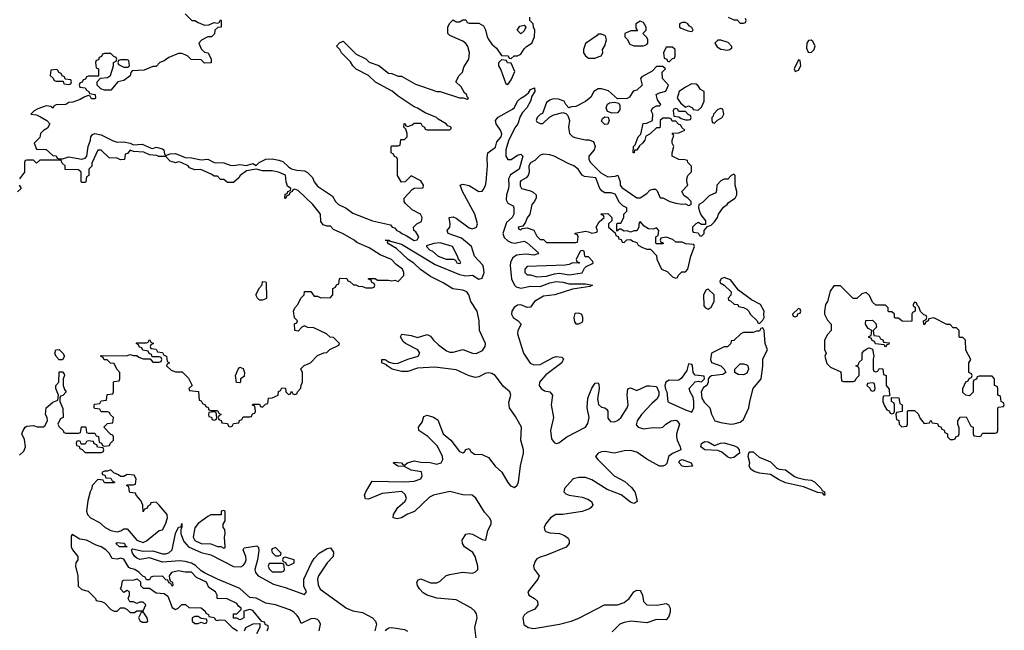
# Model space of a CAD drawing. Header units: inches. Extents: x 2710684 to 2828758, y 857022 to 965663.
# Tile 286 of 316: x 2810565 to 2816666, y 870412 to 874195. Entities that reach past the tile are written whole.
import ezdxf

# ---------------------------------------------------------------- set-up
doc = ezdxf.new("R2010")
doc.units = ezdxf.units.IN
doc.header["$MEASUREMENT"] = 0
doc.layers.add('C8817', color=7, linetype='Continuous')

msp = doc.modelspace()

# ---------------------------------------------------------------- linework, layer by layer
at = {"layer": 'C8817', "color": 4}
for points, elevation in [([(2811591.1, 874231.1), (2811631.3, 874191.3), (2811650, 874191), (2811670, 874178), (2811710, 874162), (2811736.4, 874163.6), (2811770, 874178), (2811790, 874174), (2811802, 874178), (2811810, 874194), (2811814, 874190), (2811814, 874150), (2811792.7, 874147.3), (2811774, 874130), (2811771.6, 874108.4), (2811754, 874090), (2811731.6, 874088.4), (2811718, 874082), (2811691.6, 874068.4), (2811674, 874050), (2811690, 874014), (2811710, 873994), (2811732, 873990), (2811751.6, 873951.6), (2811751.6, 873928.4), (2811710, 873926), (2811690, 873946), (2811628.4, 873948.4), (2811606, 873970), (2811590, 873978), (2811570, 873986), (2811550, 873986), (2811490, 873962), (2811459.8, 873940.2), (2811434, 873930), (2811410, 873906), (2811390, 873906), (2811336.9, 873883.1), (2811262, 873878), (2811252.7, 873867.3), (2811250, 873848), (2811210, 873818), (2811174, 873810), (2811130, 873758), (2811090, 873758), (2811068, 873768), (2811046, 873790), (2811046, 873810), (2811066, 873834), (2811110, 873838), (2811128, 873850), (2811146, 873910), (2811146, 873930), (2811162, 873938), (2811166, 873950), (2811162, 873962), (2811147.3, 873967.3), (2811130, 873986), (2811090, 873986), (2811078, 873982), (2811072.7, 873967.3), (2811058, 873962), (2811052.7, 873947.3), (2811038, 873942), (2811034, 873930), (2811038, 873898), (2811054, 873890), (2811054, 873846), (2810990, 873846), (2810978, 873842), (2810972.7, 873827.3), (2810958, 873822), (2810952.7, 873807.3), (2810938, 873802), (2810934, 873790), (2810938, 873778), (2810970, 873774), (2810978, 873758), (2810994, 873750), (2810998, 873738), (2811032.7, 873732.7), (2811034, 873710), (2811030, 873706), (2811010, 873706), (2811002, 873722), (2810990, 873726), (2810963.6, 873716.4), (2810939.6, 873700.4), (2810895.3, 873684.7), (2810870, 873682), (2810850.8, 873669.2), (2810792, 873668), (2810778, 873662), (2810770, 873648), (2810758, 873658), (2810730, 873662), (2810676.9, 873643.1), (2810654, 873630), (2810634, 873610), (2810670, 873606), (2810694.4, 873594.4), (2810734, 873570), (2810752, 873550), (2810736.9, 873523.1), (2810711.6, 873508.4), (2810694, 873490), (2810690, 873466), (2810654, 873430), (2810670, 873394), (2810730, 873392), (2810770, 873354), (2810791.6, 873351.6), (2810798, 873338), (2810810, 873334), (2810830, 873334), (2810870, 873344.7), (2810950, 873331), (2810970, 873338), (2810982, 873350), (2810989.3, 873410.7), (2811004, 873450), (2811006, 873470), (2811015.3, 873484.7), (2811030, 873491), (2811070, 873482.8), (2811144.9, 873444.9), (2811170, 873437.3), (2811210, 873438.8), (2811250, 873430.8), (2811270, 873421), (2811323.6, 873423.6), (2811379.6, 873399.6), (2811390, 873398), (2811410, 873404.7), (2811450, 873396), (2811458, 873390), (2811462, 873362), (2811470, 873354), (2811496.4, 873363.6), (2811530, 873366), (2811590, 873341), (2811630, 873339.1), (2811690, 873326.8), (2811730, 873330.4), (2811770, 873310.6), (2811830, 873307.7), (2811870, 873294.9), (2811890, 873292.7), (2811930, 873298), (2811970, 873291.3), (2812010, 873304.7), (2812030, 873292), (2812048, 873310), (2812090, 873330.7), (2812130, 873333.4), (2812170, 873324.4), (2812195.8, 873315.8), (2812230, 873282.8), (2812250, 873270.7), (2812282.4, 873262.4), (2812330, 873258), (2812348.9, 873248.9), (2812378.7, 873218.7), (2812390, 873191.3), (2812410, 873163), (2812502.5, 873102.5), (2812522, 873070), (2812540.7, 873050), (2812587.5, 873027.5), (2812630, 872996.3), (2812752, 872950), (2812863.6, 872923.6), (2812874, 872910), (2812886.4, 872906.4), (2812902, 872890), (2812921, 872881), (2812932, 872870), (2812959.1, 872859.1), (2813010, 872827.3), (2813028.4, 872831.6), (2813038, 872850), (2813020.4, 872880.4), (2813008, 872890), (2813006, 872910), (2813026, 872930), (2813054.6, 872945.4), (2813058, 872970), (2813048, 872990), (2812996.4, 873016.4), (2812956.4, 873056.4), (2812948, 873070), (2812948, 873090), (2812996.4, 873143.6), (2813010, 873152), (2813066, 873154), (2813068, 873170), (2813050, 873198), (2812990, 873228), (2812954, 873190), (2812930, 873188), (2812906, 873230), (2812906, 873330), (2812902, 873342), (2812887.3, 873347.3), (2812882, 873362), (2812866, 873370), (2812866, 873410), (2812870, 873414), (2812910, 873414), (2812922, 873418), (2812927.3, 873452.7), (2812950, 873454), (2812966, 873470), (2812966, 873490), (2812958, 873518), (2812946, 873530), (2812948, 873552), (2812954, 873550), (2812958, 873538), (2812970, 873534), (2812996.4, 873543.6), (2813010, 873554), (2813050, 873554), (2813058, 873538), (2813074, 873530), (2813078, 873518), (2813090, 873514), (2813230, 873514), (2813238, 873522), (2813238, 873530), (2813218, 873538), (2813208, 873550), (2813159, 873579), (2813148, 873590), (2813078, 873618), (2813030, 873648), (2813010, 873655.3), (2812910, 873722), (2812872.5, 873752.5), (2812770, 873808), (2812726, 873850), (2812650, 873888), (2812628.9, 873908.9), (2812614.6, 873934.6), (2812558, 873990), (2812548, 874010), (2812528.4, 874031.6), (2812547.3, 874052.7), (2812570, 874062), (2812650, 873982), (2812710, 873952), (2812730, 873932), (2812790.9, 873910.9), (2812850, 873864.7), (2812870, 873862), (2812910, 873844.7), (2812930, 873844.7), (2813016.9, 873796.9), (2813061, 873781), (2813150, 873751.3), (2813171.1, 873751.1), (2813290, 873712), (2813312, 873712), (2813338, 873702), (2813346, 873710), (2813338, 873718), (2813335.3, 873730), (2813321.2, 873741.2), (2813300.4, 873780.4), (2813268, 873810), (2813288, 873850), (2813308.7, 873870), (2813318, 873902), (2813348.7, 873950), (2813352.7, 873990), (2813341.2, 874030), (2813330, 874048.7), (2813310, 874062), (2813230, 874098), (2813218, 874110), (2813218, 874150), (2813228.4, 874171.6), (2813250, 874194), (2813270, 874182), (2813290, 874182), (2813310, 874194), (2813330, 874194), (2813338, 874178), (2813350, 874174), (2813410, 874174), (2813438, 874158), (2813451.6, 874131.6), (2813461, 874090), (2813471, 874070), (2813490, 874044.7), (2813519.1, 874019.1), (2813550, 873974), (2813591.6, 873971.6), (2813598, 873958), (2813610, 873954), (2813628.4, 873971.6), (2813650, 873972), (2813670, 873982), (2813690, 874014), (2813706, 874030), (2813738, 874050), (2813755.3, 874090), (2813758, 874130), (2813748, 874150), (2813746, 874170), (2813726, 874190), (2813726, 874210)], 8), ([(2814954, 874210), (2814990, 874194), (2815010, 874194), (2815030, 874174), (2815050, 874174), (2815062, 874178), (2815066, 874190), (2815062, 874202)], 8), ([(2813398, 870330), (2813384.7, 870430), (2813400.5, 870490), (2813394.9, 870514.9), (2813386, 870530), (2813364.5, 870550), (2813270, 870601.1), (2813150, 870612.4), (2813089.8, 870629.8), (2813065, 870645), (2813041.6, 870670), (2813029.6, 870690), (2813025.1, 870710), (2813034.5, 870725.5), (2813050, 870730.4), (2813110, 870706), (2813150, 870707.2), (2813170, 870716.4), (2813208.4, 870751.6), (2813230, 870758.4), (2813308.2, 870771.8), (2813370, 870767.4), (2813390, 870775.5), (2813402.9, 870790), (2813403, 870810), (2813388, 870870), (2813373.4, 870893.4), (2813320.7, 870930), (2813308, 870950), (2813306.6, 870970), (2813330, 871008), (2813350, 871011.8), (2813370, 871007.2), (2813430, 870974.4), (2813453.2, 870970), (2813465.7, 871030), (2813486.6, 871070), (2813486.6, 871090), (2813476.3, 871110), (2813445.2, 871145.2), (2813391.9, 871231.9), (2813369.7, 871249.7), (2813310, 871251), (2813230, 871272.2), (2813130, 871248.6), (2813103.4, 871236.6), (2813012.1, 871147.9), (2812968.1, 871131.9), (2812930, 871109.7), (2812903.3, 871103.3), (2812879.3, 871110), (2812880.5, 871130), (2812907.7, 871172.3), (2812952.3, 871210), (2812962, 871230), (2812952.9, 871252.9), (2812933.3, 871273.3), (2812810, 871260.5), (2812725.4, 871225.4), (2812706.8, 871226.8), (2812702, 871250), (2812709.6, 871270), (2812750, 871337.3), (2812951.8, 871331.8), (2813010, 871336), (2813049.6, 871350.4), (2813059.5, 871370), (2813054.2, 871394.2), (2812990, 871405.1), (2812950, 871427), (2812908.7, 871430), (2812879, 871450), (2812885.4, 871454.6), (2812931.3, 871450), (2812939.6, 871439.6), (2812950, 871436), (2812968.7, 871450), (2813010, 871462), (2813050, 871454.4), (2813107.5, 871452.5), (2813150, 871442.6), (2813177, 871450), (2813187.8, 871470), (2813184.7, 871490), (2813153.2, 871553.2), (2813093.4, 871613.4), (2813037.2, 871650), (2813036, 871670), (2813058, 871702), (2813070, 871738), (2813090, 871745.5), (2813130, 871732.2), (2813155.8, 871715.8), (2813188.4, 871630), (2813236.3, 871590), (2813290, 871520.7), (2813310, 871511.3), (2813322, 871518), (2813330, 871532), (2813350, 871538), (2813360.7, 871520.7), (2813382.8, 871502.8), (2813430, 871500.7), (2813470, 871482), (2813510.5, 871430), (2813553, 871393), (2813589.1, 871329.1), (2813606.6, 871306.6), (2813630, 871296.3), (2813647.8, 871312.2), (2813655.1, 871330), (2813668.3, 871431.7), (2813687.3, 871510), (2813687, 871530), (2813669.4, 871590), (2813674, 871670), (2813637.8, 871737.8), (2813599.7, 871790), (2813596.9, 871823.1), (2813609, 871870), (2813602, 871890), (2813562.2, 871922.2), (2813511.6, 871991.6), (2813490, 872004.4), (2813470, 872007.2), (2813450, 872003.1), (2813410, 871983.1), (2813390, 871978), (2813350, 871989.7), (2813270, 872026.2), (2813137.4, 872042.6), (2813030, 872035.8), (2812970, 872015.6), (2812930, 872016), (2812872.3, 872030), (2812841.2, 872050), (2812837, 872057), (2812808, 872070), (2812808, 872090), (2812829.3, 872090.7), (2812854, 872074), (2812885.7, 872065.7), (2812910, 872067), (2812970, 872091.8), (2813033.2, 872110), (2813044.5, 872130), (2813032.3, 872150), (2812955.1, 872190), (2812941.4, 872201.4), (2812923.6, 872230), (2812932.9, 872247.1), (2812990, 872238.3), (2813030, 872226.7), (2813090, 872245.5), (2813110, 872235.5), (2813129.2, 872209.2), (2813160.9, 872180.9), (2813210, 872143.7), (2813230, 872134.9), (2813250, 872136), (2813310, 872151.7), (2813370, 872128.4), (2813393, 872127), (2813433.5, 872146.5), (2813449.6, 872170), (2813451.6, 872190), (2813413.6, 872270), (2813411.8, 872330), (2813399.7, 872390), (2813359.7, 872450), (2813348.3, 872490), (2813335.6, 872510), (2813310, 872519.8), (2813248.2, 872528.2), (2813190, 872565.1), (2813110, 872603.9), (2813047.6, 872647.6), (2813007.2, 872687.2), (2812971.8, 872710), (2812898.8, 872778.8), (2812850, 872806.6), (2812844, 872816), (2812848, 872828), (2812829.2, 872830), (2812852, 872830), (2812862.8, 872822.8), (2812930, 872803.8), (2813139.6, 872679.6), (2813290, 872615.8), (2813330, 872607.9), (2813370, 872611.7), (2813410, 872588.2), (2813430, 872593.4), (2813443.5, 872630), (2813439.8, 872659.8), (2813434.1, 872674.1), (2813384, 872730), (2813364.2, 872790), (2813302.4, 872842.4), (2813219.3, 872870), (2813214.5, 872890), (2813229.6, 872910), (2813233.3, 872930), (2813226, 872970), (2813250, 872974), (2813270, 872964.9), (2813350, 872904.9), (2813370, 872900.3), (2813394.5, 872910), (2813402.4, 872930), (2813385.4, 872990), (2813307.8, 873130), (2813295.3, 873170), (2813310, 873177.3), (2813350, 873168.2), (2813410, 873130.5), (2813430, 873133.4), (2813437.7, 873142.3), (2813451.1, 873168.9), (2813455.8, 873190), (2813464.2, 873290), (2813461.2, 873338.8), (2813466.6, 873370), (2813513.6, 873406.4), (2813520.9, 873439.1), (2813549.2, 873470), (2813552.5, 873487.5), (2813543.7, 873510), (2813517.2, 873550), (2813513.2, 873570), (2813529.3, 873590.7), (2813618.9, 873641.1), (2813630, 873651.3), (2813649.3, 873690), (2813669.2, 873710), (2813696, 873724), (2813717.2, 873742.8), (2813730, 873762), (2813754, 873774), (2813756, 873750), (2813738.8, 873721.2), (2813730.6, 873690), (2813707.3, 873650), (2813679.9, 873620.1), (2813665.2, 873594.8), (2813651, 873550), (2813633.7, 873526.3), (2813594.3, 873445.7), (2813577.4, 873390), (2813576.4, 873350), (2813590, 873328.2), (2813610, 873328.4), (2813650, 873357), (2813670, 873362), (2813682, 873350), (2813658.9, 873270), (2813606.1, 873233.9), (2813593.6, 873210), (2813596.5, 873170), (2813594.4, 873150), (2813580.7, 873110), (2813580.2, 873080.2), (2813590, 873059.3), (2813622, 873042), (2813626, 873030), (2813626, 872990), (2813616.3, 872970), (2813581.2, 872938.8), (2813559, 872870), (2813566.6, 872846.6), (2813590, 872824.6), (2813610, 872814.6), (2813630, 872811.6), (2813690, 872824.2), (2813710, 872812.4), (2813778.8, 872750), (2813775.2, 872744.8), (2813750, 872736.9), (2813702.5, 872742.5), (2813660.7, 872739.3), (2813644.1, 872735.9), (2813620.4, 872719.6), (2813607, 872693), (2813604.9, 872670), (2813613.1, 872590), (2813631.2, 872551.2), (2813640.9, 872540.9), (2813670, 872532.6), (2813730, 872544.4), (2813790, 872542.6), (2813850, 872565), (2813890, 872573.2), (2813930, 872570.2), (2813970, 872559.5), (2814070, 872559.1), (2814114, 872550), (2814098, 872542), (2813990, 872526), (2813881, 872490), (2813810, 872483.1), (2813755.8, 872450), (2813730, 872414.5), (2813710, 872411.5), (2813670, 872428.4), (2813650, 872426.9), (2813628.1, 872411.9), (2813613.7, 872390), (2813612.2, 872370), (2813622, 872350), (2813653.4, 872330), (2813672.2, 872310), (2813651.8, 872270), (2813650.3, 872249.7), (2813687.6, 872130), (2813728.4, 872068.4), (2813750, 872057.8), (2813790, 872059), (2813870, 872103.1), (2813890, 872108.9), (2813924.7, 872104.7), (2813934.6, 872094.6), (2813923.7, 872070), (2813825.7, 871994.3), (2813786.4, 871950), (2813784.4, 871930), (2813795.5, 871910), (2813816.5, 871896.5), (2813850.2, 871890.2), (2813866.7, 871870), (2813857.8, 871810), (2813872.4, 871730), (2813854.9, 871650), (2813859.6, 871599.6), (2813876.2, 871576.2), (2813890, 871570.4), (2813905.3, 871574.7), (2813955.1, 871610), (2814071.3, 871670), (2814085.7, 871694.3), (2814093.3, 871730), (2814081.5, 871790), (2814084.4, 871850), (2814110, 871913.4), (2814130, 871943), (2814150, 871946), (2814154.3, 871934.3), (2814155.3, 871910), (2814146.1, 871846.1), (2814151.4, 871811.4), (2814170, 871794.9), (2814190.2, 871790.2), (2814202, 871782), (2814210.3, 871770), (2814210, 871727.7), (2814226.8, 871706.8), (2814250, 871703.6), (2814270, 871711.8), (2814290.6, 871729.4), (2814328.4, 871790), (2814335.1, 871810), (2814328.2, 871871.8), (2814332.5, 871907.5), (2814350, 871914), (2814390, 871898), (2814450, 871926.4), (2814470, 871926.4), (2814510, 871922), (2814525.7, 871890), (2814526, 871870), (2814514.4, 871845.6), (2814481.8, 871818.2), (2814416.9, 871750), (2814391.8, 871710), (2814385.5, 871685.5), (2814396.3, 871670), (2814430, 871660.7), (2814490, 871668.9), (2814532.3, 871667.7), (2814550, 871670.7), (2814569.3, 871690), (2814601.2, 871710), (2814630, 871713.7), (2814638.8, 871710), (2814654, 871690), (2814634.4, 871630), (2814634.9, 871610), (2814638, 871590), (2814658, 871550), (2814662, 871530), (2814610, 871508), (2814584.7, 871490), (2814574.4, 871445.6), (2814565.4, 871434.6), (2814550.7, 871429.3), (2814528.7, 871430), (2814450, 871473), (2814390, 871515.8), (2814350, 871526.6), (2814310, 871524.4), (2814250, 871509.7), (2814190, 871520.5), (2814170, 871518.7), (2814150, 871509.4), (2814133, 871490), (2814148, 871470), (2814249.4, 871369.4), (2814314.5, 871334.5), (2814356.9, 871296.9), (2814377.1, 871270), (2814383.8, 871250), (2814390.8, 871210), (2814378.8, 871201.2), (2814370, 871199), (2814350, 871206), (2814291, 871251), (2814204.9, 871284.9), (2814110, 871344.2), (2814070, 871358.9), (2814030, 871359.7), (2813994.8, 871350), (2813940.4, 871290), (2813937.1, 871270), (2813950, 871258.4), (2813970, 871250.4), (2814050, 871237), (2814085.3, 871225.3), (2814108, 871210), (2814116.3, 871190), (2814106.9, 871173.1), (2814095.6, 871164.4), (2814050, 871148.3), (2813930, 871129.7), (2813886.8, 871130), (2813854.4, 871110), (2813822.6, 871070), (2813814, 871050), (2813818, 871030), (2813824.5, 871024.5), (2813850, 871015.8), (2813910, 871012.2), (2813940.7, 871000.7), (2813963.4, 870983.4), (2813970.6, 870970), (2813970.5, 870950), (2813952, 870928), (2813830, 870877.4), (2813790, 870865.4), (2813770, 870854.3), (2813760, 870840), (2813749, 870810), (2813752, 870792), (2813783, 870750), (2813774.9, 870730), (2813713, 870650), (2813719.1, 870630), (2813754.8, 870610), (2813773.7, 870593.7), (2813776.3, 870570), (2813756.3, 870543.7), (2813710, 870522.4), (2813690, 870506), (2813683.1, 870490), (2813689.3, 870449.3), (2813714.8, 870430), (2813750, 870422.6), (2813909.7, 870450.3), (2813982, 870470), (2814030, 870487), (2814189.6, 870570.4), (2814270, 870570.6), (2814310, 870585.5), (2814340.9, 870610), (2814369.5, 870650.5), (2814390, 870661), (2814410, 870658), (2814413.7, 870653.7), (2814424, 870630), (2814430.8, 870590), (2814450, 870570.8), (2814512.3, 870567.7), (2814570, 870578.8), (2814584.7, 870570), (2814596, 870550), (2814596, 870524), (2814585.4, 870494.6), (2814570, 870478), (2814510, 870479.3), (2814450, 870459.6), (2814354, 870470), (2814310, 870460.7), (2814284, 870450), (2814236.1, 870403.9)], 4), ([(2810563.1, 871496.9), (2810590, 871522), (2810602, 871550), (2810594.6, 871594.6), (2810578, 871630), (2810586, 871650), (2810598, 871670), (2810610, 871678), (2810650, 871682), (2810672.7, 871672.7), (2810710, 871672), (2810720.4, 871679.6), (2810738, 871710), (2810735.3, 871730), (2810724, 871750), (2810729.2, 871790), (2810770, 871826), (2810802, 871838), (2810806, 871870), (2810788.7, 871910), (2810788.7, 871930), (2810808, 871950), (2810810, 872014), (2810830, 872014), (2810839.6, 871999.6), (2810842, 871990), (2810834, 871970), (2810834, 871930), (2810843.6, 871903.6), (2810854, 871890), (2810832.7, 871867.3), (2810818, 871862), (2810814, 871850), (2810814, 871830), (2810832.7, 871787.3), (2810834, 871730), (2810818, 871722), (2810803.6, 871696.4), (2810802, 871690), (2810810, 871674), (2810834, 871650), (2810838, 871638), (2810850, 871634), (2810930, 871634), (2810942, 871638), (2810947.3, 871672.7), (2810970, 871674), (2810974, 871670), (2810978, 871638), (2810990, 871634), (2811030, 871634), (2811038, 871618), (2811052.7, 871612.7), (2811058, 871578), (2811072.7, 871572.7), (2811078, 871558), (2811090, 871554), (2811122, 871558), (2811127.3, 871572.7), (2811146, 871590), (2811146, 871610), (2811142, 871622), (2811130, 871626), (2811086, 871670), (2811110, 871694), (2811142, 871698), (2811146, 871730), (2811127.3, 871747.3), (2811122, 871762), (2811110, 871766), (2811070, 871766), (2811062, 871782), (2811030, 871786), (2811026, 871790), (2811026, 871810), (2811030, 871814), (2811062, 871818), (2811070, 871834), (2811102, 871838), (2811107.3, 871872.7), (2811142, 871878), (2811146, 871890), (2811146, 871950), (2811150, 871954), (2811182, 871958), (2811186, 871970), (2811186, 872010), (2811166, 872030), (2811150, 872066), (2811128.4, 872068.4), (2811107.3, 872087.3), (2811088.4, 872088.4), (2811082, 872102), (2811066, 872110), (2811070, 872114), (2811227.3, 872112.7), (2811250, 872122), (2811270, 872114), (2811290, 872114), (2811303.6, 872103.6), (2811330, 872094), (2811374, 872094), (2811390, 872074), (2811430, 872074), (2811442, 872078), (2811446, 872090), (2811442, 872102), (2811430, 872106), (2811386, 872106), (2811382, 872122), (2811367.3, 872127.3), (2811362, 872142), (2811327.3, 872147.3), (2811322, 872162), (2811307.3, 872167.3), (2811302, 872182), (2811286, 872190), (2811290, 872194), (2811350, 872194), (2811362, 872198), (2811370, 872214), (2811378, 872198), (2811394, 872190), (2811378, 872182), (2811374, 872170), (2811378, 872158), (2811410, 872154), (2811418, 872138), (2811450, 872134), (2811458, 872118), (2811474, 872110), (2811478, 872078), (2811494, 872070), (2811478, 872062), (2811474, 872050), (2811503.6, 872023.6), (2811530, 872014), (2811572.7, 872012.7), (2811610, 871974), (2811634, 871930), (2811614, 871910), (2811618, 871898), (2811672.7, 871892.7), (2811678, 871838), (2811690, 871834), (2811698, 871818), (2811714, 871810), (2811718, 871798), (2811732.7, 871792.7), (2811738, 871778), (2811750, 871774), (2811790, 871774), (2811798, 871758), (2811814, 871750), (2811798, 871742), (2811794, 871730), (2811798, 871718), (2811812.7, 871712.7), (2811818, 871698), (2811852.7, 871692.7), (2811858, 871678), (2811870, 871674), (2811882, 871678), (2811890, 871694), (2811922, 871698), (2811927.3, 871712.7), (2811942, 871718), (2811950, 871734), (2811990, 871734), (2812002, 871738), (2812007.3, 871752.7), (2812022, 871758), (2812026, 871770), (2812022, 871802), (2812007.3, 871807.3), (2812010, 871814), (2812050, 871814), (2812058, 871798), (2812070, 871794), (2812087.3, 871812.7), (2812102, 871818), (2812106, 871850), (2812130, 871852), (2812166, 871870), (2812168.4, 871891.6), (2812182, 871898), (2812190, 871914), (2812212.7, 871912.7), (2812214, 871890), (2812230, 871874), (2812242, 871878), (2812250, 871894), (2812258, 871878), (2812270, 871874), (2812282, 871878), (2812286, 871890), (2812307.3, 871912.7), (2812308.4, 871931.6), (2812318, 871950), (2812318, 872010), (2812307.3, 872032.7), (2812327.3, 872052.7), (2812366, 872070), (2812410, 872114), (2812450, 872132), (2812467.3, 872132.7), (2812487.3, 872152.7), (2812542, 872178), (2812546, 872190), (2812510, 872226), (2812488.4, 872228.4), (2812466, 872250), (2812387.3, 872287.3), (2812350, 872288), (2812330, 872298), (2812314, 872290), (2812290, 872266), (2812269, 872269), (2812268.4, 872311.6), (2812282, 872318), (2812286, 872330), (2812268.4, 872348.4), (2812262, 872390), (2812269, 872411), (2812288, 872430), (2812308, 872470), (2812328, 872490), (2812328.9, 872511.1), (2812370, 872512), (2812390, 872482), (2812410, 872482), (2812430, 872472), (2812490, 872474), (2812506, 872490), (2812506, 872530), (2812522, 872538), (2812527.3, 872552.7), (2812542, 872558), (2812546, 872590), (2812550, 872594), (2812591.6, 872591.6), (2812598, 872578), (2812610, 872574), (2812632.7, 872552.7), (2812647.3, 872552.7), (2812663.6, 872543.6), (2812690, 872542), (2812710, 872534), (2812750, 872534), (2812762, 872538), (2812766, 872550), (2812762, 872562), (2812747.3, 872567.3), (2812742, 872582), (2812727.3, 872587.3), (2812727.3, 872592.7), (2812768, 872592), (2812782, 872582), (2812850, 872582), (2812870, 872578), (2812890, 872582), (2812910, 872574), (2812946, 872610), (2812946, 872630), (2812938, 872650), (2812898, 872678), (2812868, 872710), (2812798.6, 872738.6), (2812730, 872782), (2812654.6, 872814.6), (2812638, 872830), (2812570, 872868.7), (2812510, 872895.3), (2812490, 872915.3), (2812470, 872915.3), (2812444.7, 872924.7), (2812430, 872946), (2812428.7, 872990), (2812415.3, 873010), (2812382, 873050), (2812290, 873138), (2812270, 873146), (2812258, 873142), (2812254, 873130), (2812238, 873122), (2812234, 873110), (2812218, 873102), (2812214, 873090), (2812207.3, 873087.3), (2812210, 873114), (2812222, 873118), (2812226, 873130), (2812242, 873138), (2812246, 873150), (2812224, 873164), (2812215.3, 873190), (2812212, 873232), (2812168, 873250), (2812130, 873259.3), (2812070, 873259), (2812030, 873269), (2811970, 873259), (2811931.3, 873230), (2811923.6, 873216.4), (2811890, 873186), (2811852.7, 873187.3), (2811830, 873206), (2811810, 873206), (2811790, 873226), (2811770, 873226), (2811756.4, 873236.4), (2811687.3, 873267.3), (2811650, 873266), (2811618, 873278), (2811608, 873290), (2811566, 873310), (2811550, 873314), (2811530, 873308), (2811498, 873318), (2811470, 873348), (2811428, 873348), (2811414, 873354), (2811370, 873358), (2811334.6, 873374.6), (2811270, 873378), (2811250, 873386), (2811232.7, 873367.3), (2811218, 873362), (2811214, 873330), (2811190, 873328), (2811170, 873338), (2811120.4, 873340.4), (2811070, 873386), (2811050, 873386), (2811012.7, 873307.3), (2811011.6, 873288.4), (2810994, 873270), (2810994, 873230), (2810978, 873222), (2810974, 873190), (2810970, 873186), (2810950, 873186), (2810946, 873190), (2810946, 873250), (2810930, 873266), (2810847.3, 873267.3), (2810846, 873290), (2810827.3, 873307.3), (2810822, 873322), (2810810, 873326), (2810690, 873326), (2810670, 873306), (2810650, 873326), (2810610, 873326), (2810598, 873322), (2810594, 873310), (2810594, 873250), (2810564.7, 873210)], 8), ([(2810562, 873170), (2810574, 873150), (2810551.6, 873128.4)], 8), ([(2812420.7, 870410), (2812429.7, 870450), (2812420.5, 870470), (2812410, 870479.7), (2812390, 870486.3), (2812370, 870483.5), (2812310, 870454), (2812295.1, 870490), (2812284, 870504), (2812264.2, 870524.2), (2812239.7, 870539.7), (2812150, 870570.9), (2812090, 870581.5), (2812030.7, 870610.7), (2811990, 870614.7), (2811930, 870671.1), (2811790, 870728.6), (2811709.2, 870769.2), (2811690, 870780.4), (2811654.3, 870814.3), (2811630, 870827.6), (2811590, 870839.7), (2811557.2, 870842.8), (2811450, 870835.1), (2811370, 870860.5), (2811310, 870851.5), (2811290, 870858.7), (2811277.6, 870870), (2811263.6, 870890), (2811257.2, 870910), (2811263.3, 870916.7), (2811330, 870902.6), (2811390, 870905.3), (2811450, 870886.3), (2811470, 870885.3), (2811488.6, 870891.4), (2811509.7, 870910.3), (2811530, 871011.3), (2811550, 871052), (2811566, 871054), (2811570, 871074), (2811570.7, 871050), (2811563.6, 871036.4), (2811562.8, 871010), (2811582.5, 870962.5), (2811610.2, 870930.2), (2811690, 870894.9), (2811750, 870880.8), (2811890, 870808), (2811934.3, 870805.7), (2811950, 870813.7), (2811962.2, 870830), (2811968.6, 870850), (2811967.2, 870870), (2811949.6, 870910), (2811956.5, 870923.5), (2812034.9, 870934.9), (2812044.5, 870924.5), (2812045.8, 870905.8), (2812037.6, 870850), (2812022, 870790), (2812026, 870770), (2812042, 870750), (2812138.6, 870698.6), (2812210, 870678.2), (2812330, 870634.8), (2812342.7, 870650), (2812326.1, 870686.1), (2812326, 870730), (2812372.6, 870830), (2812390, 870857.1), (2812420.7, 870890), (2812470, 870919.5), (2812490, 870924), (2812510, 870896), (2812508.4, 870870), (2812469.2, 870830.8), (2812416.5, 870750), (2812410.3, 870730), (2812414.3, 870694.3), (2812427.1, 870667.1), (2812590, 870550.3), (2812630, 870532.8), (2812690, 870523.2), (2812750.4, 870490), (2812770.4, 870470), (2812775.5, 870450), (2812764.9, 870410)], 4), ([(2812098, 870410), (2812106, 870430), (2812102, 870442), (2812087.3, 870447.3), (2812082, 870462), (2812066, 870466), (2812010, 870535.3), (2811990, 870542), (2811954, 870530), (2811954, 870490), (2811939.6, 870480.4), (2811930, 870478), (2811910, 870488), (2811890, 870488), (2811890, 870514), (2811910, 870514), (2811938, 870542), (2811938, 870550), (2811921.2, 870561.2), (2811910, 870578), (2811850, 870608), (2811788.7, 870608.7), (2811788, 870630), (2811778, 870650), (2811738, 870678), (2811722, 870710), (2811660.5, 870740.5), (2811630, 870771.8), (2811590, 870772.7), (2811550, 870781.2), (2811504.7, 870770), (2811492, 870750), (2811492.7, 870732.7), (2811498, 870718), (2811512, 870710), (2811514, 870690), (2811510, 870686), (2811502, 870702), (2811490, 870706), (2811482, 870722), (2811470, 870726), (2811450, 870748), (2811390, 870746), (2811378, 870742), (2811370, 870726), (2811350, 870726), (2811342, 870742), (2811327.3, 870747.3), (2811306, 870770), (2811278, 870790), (2811254.6, 870794.6), (2811242, 870802), (2811210, 870853.2), (2811190, 870859), (2811170, 870854), (2811138, 870858), (2811119, 870890), (2811099, 870910), (2811070, 870929), (2811038.9, 870938.9), (2810978, 870970), (2810938, 870978), (2810890, 871006), (2810884.7, 870995.3), (2810884.7, 870930), (2810892, 870910), (2810924.7, 870870), (2810924.7, 870850), (2810912, 870830), (2810911.3, 870810), (2810924.7, 870750), (2810926.8, 870686.8), (2810950, 870664.7), (2810990, 870654), (2811034, 870610), (2811038, 870598), (2811071.6, 870591.6), (2811090, 870582), (2811130, 870542), (2811150, 870532), (2811170, 870532), (2811190, 870552), (2811211.6, 870551.6), (2811230, 870542), (2811250, 870522), (2811276.4, 870523.6), (2811290, 870534), (2811330, 870534), (2811346, 870570), (2811330, 870586), (2811310, 870586), (2811290, 870578), (2811270, 870588), (2811248.4, 870588.4), (2811238, 870610), (2811246, 870630), (2811246, 870650), (2811230, 870658), (2811210, 870646), (2811188.7, 870668.7), (2811196.4, 870683.6), (2811202, 870718), (2811210, 870722), (2811275.3, 870724.7), (2811292, 870732), (2811312.7, 870712.7), (2811314, 870690), (2811330, 870674), (2811370, 870674), (2811410, 870644.7), (2811459.6, 870639.6), (2811483.6, 870623.6), (2811510, 870554), (2811530, 870542), (2811546, 870550), (2811570, 870572), (2811591.6, 870571.6), (2811612.7, 870552.7), (2811690, 870552), (2811714, 870530), (2811718, 870518), (2811734, 870510), (2811738, 870498), (2811770, 870492), (2811778, 870478), (2811790, 870474), (2811802, 870478), (2811836, 870476), (2811882, 870430), (2811914, 870410)], 8), ([(2811958, 870410), (2811966, 870430), (2812012.7, 870452.7), (2812054, 870454), (2812054, 870430), (2812032, 870390)], 8), ([(2812831.8, 870410), (2812839.6, 870420.4), (2812852.7, 870427.3), (2812871.1, 870428.9), (2812950, 870418.3), (2812968, 870408)], 4)]:
    msp.add_lwpolyline(points, dxfattribs=dict(at, elevation=elevation))
for points, elevation in [([(2813670, 874108.7), (2813648, 874130), (2813664.7, 874155.3), (2813690, 874162), (2813702, 874150), (2813690, 874126)], 8), ([(2814410, 874186), (2814382, 874170), (2814382, 874142), (2814392.7, 874127.3), (2814352.7, 874127.3), (2814314, 874110), (2814314, 874090), (2814330, 874074), (2814344.7, 874044.7), (2814350, 874042), (2814370, 874034), (2814430, 874034), (2814450, 874042), (2814458, 874050), (2814458, 874070), (2814450, 874086), (2814426, 874110), (2814446, 874130), (2814446, 874150), (2814430, 874178)], 8), ([(2814690, 874178), (2814670, 874178), (2814654, 874170), (2814654, 874150), (2814663.6, 874143.6), (2814705.4, 874125.4), (2814730, 874122), (2814738, 874130), (2814730, 874146), (2814715.3, 874155.3), (2814706, 874170)], 8), ([(2814170, 874106), (2814150, 874106), (2814143.6, 874096.4), (2814071.3, 874048.7), (2814058, 874010), (2814058, 873990), (2814071, 873971), (2814090, 873958), (2814130, 873958), (2814150, 873964.7), (2814168.4, 873971.6), (2814178, 873990), (2814175.3, 874010), (2814190, 874034), (2814202, 874070), (2814194.6, 874094.6)], 8), ([(2814910, 874068.7), (2814891.6, 874068.4), (2814872, 874050), (2814886.8, 874026.8), (2814910, 874012), (2814950, 874006), (2814966, 874010), (2814978, 874022), (2814978, 874030), (2814954, 874054)], 8), ([(2815470, 874068), (2815452.7, 874067.3), (2815442, 874050), (2815439.6, 874019.6), (2815450, 873994), (2815470, 873992), (2815488, 874010), (2815493.6, 874033.6), (2815480.4, 874060.4)], 8), ([(2814610, 874026), (2814570, 874026), (2814554, 873990), (2814558, 873958), (2814574, 873950), (2814578, 873938), (2814590, 873934), (2814610, 873954), (2814622, 873958), (2814626, 873970), (2814626, 874010)], 8), ([(2811230, 873946), (2811190, 873946), (2811178, 873942), (2811174, 873930), (2811178, 873918), (2811210, 873902), (2811230, 873902), (2811238, 873902), (2811246, 873910), (2811242, 873942)], 8), ([(2813550, 873946), (2813532.7, 873927.3), (2813532, 873910), (2813545.4, 873885.4), (2813578, 873798), (2813590, 873794), (2813610, 873822), (2813634, 873874), (2813610, 873926), (2813588.4, 873928.4), (2813582, 873942)], 8), ([(2815390, 873946), (2815364.7, 873890), (2815370, 873874), (2815390, 873882), (2815406, 873910), (2815402, 873942)], 8), ([(2810790, 873886), (2810758, 873882), (2810754, 873850), (2810772.7, 873832.7), (2810778, 873818), (2810790, 873814), (2810834, 873814), (2810838, 873798), (2810870, 873794), (2810882, 873798), (2810886, 873810), (2810882, 873822), (2810846, 873826), (2810842, 873842), (2810827.3, 873847.3), (2810822, 873862), (2810807.3, 873867.3), (2810802, 873882)], 8), ([(2814550, 873906), (2814510, 873906), (2814483.6, 873876.4), (2814419.6, 873840.4), (2814412, 873830), (2814422, 873790), (2814390, 873758), (2814366.8, 873753.2), (2814343.6, 873716.4), (2814330, 873708), (2814270, 873706), (2814213.6, 873753.6), (2814170, 873768), (2814150, 873768), (2814122, 873750), (2814103.6, 873716.4), (2814071.1, 873688.9), (2814010, 873658), (2813984.7, 873655.3), (2813968.4, 873648.4), (2813949, 873669), (2813938, 873690), (2813904, 873704), (2813870, 873705.2), (2813850, 873697.2), (2813830, 873682), (2813805.4, 873614.6), (2813790, 873608), (2813772, 873590), (2813766, 873570), (2813770, 873562), (2813790, 873552), (2813807.3, 873552.7), (2813848.7, 873591.3), (2813874, 873606), (2813930, 873621), (2813950, 873614), (2813961, 873601), (2813970.9, 873570.9), (2813966, 873530), (2813972, 873490), (2813990, 873472), (2814005.4, 873465.4), (2814070, 873451.3), (2814091.3, 873451.3), (2814119.8, 873439.8), (2814131.1, 873408.9), (2814124.7, 873390), (2814091.3, 873350), (2814091, 873330), (2814101, 873310), (2814166.8, 873246.8), (2814210, 873222.8), (2814254.6, 873225.4), (2814271.3, 873231.3), (2814286, 873190), (2814286, 873170), (2814295.3, 873155.3), (2814390, 873091), (2814410, 873091.3), (2814450, 873118), (2814470, 873138.8), (2814490, 873146), (2814504.7, 873144.7), (2814516, 873136), (2814532.7, 873092.7), (2814550, 873092), (2814594, 873070), (2814630, 873058), (2814670, 873052), (2814690, 873054), (2814710, 873044.7), (2814726, 873050), (2814726, 873070), (2814706, 873090), (2814683.1, 873103.1), (2814668, 873130), (2814706, 873170), (2814698, 873190), (2814698, 873210), (2814706, 873230), (2814727.3, 873252.7), (2814727.3, 873287.3), (2814706, 873310), (2814702, 873322), (2814687.3, 873327.3), (2814648.9, 873328.9), (2814608, 873350), (2814608, 873370), (2814618, 873410), (2814608, 873430), (2814608, 873450), (2814618, 873478), (2814608, 873492), (2814650, 873494), (2814686, 873510), (2814667.3, 873527.3), (2814662, 873542), (2814647.3, 873547.3), (2814630, 873566), (2814607.3, 873567.3), (2814602, 873582), (2814590, 873586), (2814550, 873586), (2814534, 873570), (2814534, 873530), (2814530, 873526), (2814510, 873526), (2814470.9, 873489.1), (2814445.4, 873474.6), (2814438, 873450), (2814424.7, 873430), (2814405.4, 873414.6), (2814390, 873388), (2814374, 873386), (2814372, 873370), (2814366, 873370), (2814368.7, 873410), (2814379, 873421), (2814398, 873470), (2814414.6, 873485.4), (2814428.4, 873551.6), (2814450, 873554), (2814486, 873570), (2814488, 873610), (2814478, 873630), (2814488, 873650), (2814510, 873662), (2814530, 873662), (2814538, 873670), (2814518, 873698), (2814509, 873731), (2814530, 873742), (2814568.4, 873751.6), (2814586, 873790), (2814548, 873830), (2814546, 873870), (2814566, 873890)], 8), ([(2814730, 873798), (2814690, 873778), (2814652, 873750), (2814638, 873710), (2814659.6, 873679.6), (2814690, 873654), (2814710, 873662), (2814734, 873650), (2814738, 873638), (2814770, 873634), (2814790, 873654), (2814806, 873690), (2814806, 873750), (2814783.1, 873763.1), (2814770, 873786), (2814756.4, 873796.4)], 8), ([(2814236.4, 873616.4), (2814207.3, 873627.3), (2814198, 873650), (2814207.3, 873672.7), (2814220.4, 873679.6), (2814250, 873684.7), (2814278, 873678), (2814283.6, 873663.6), (2814283.6, 873636.4), (2814270, 873618)], 8), ([(2814630, 873646), (2814618, 873642), (2814614, 873630), (2814618, 873598), (2814650, 873594), (2814663.6, 873583.6), (2814690, 873574), (2814710, 873574), (2814722, 873578), (2814726, 873590), (2814722, 873602), (2814707.3, 873607.3), (2814690, 873626), (2814650, 873626), (2814642, 873642)], 8), ([(2814910, 873646), (2814890, 873638), (2814864.7, 873610), (2814862, 873598), (2814854, 873590), (2814854, 873570), (2814858, 873558), (2814870, 873554), (2814888, 873572), (2814918, 873590), (2814928, 873610), (2814922, 873642)], 8), ([(2814190, 873546), (2814170, 873566), (2814176.4, 873583.6), (2814190, 873594), (2814212, 873592), (2814218, 873570), (2814210, 873548.7)], 8), ([(2813810, 873362.4), (2813790, 873356.9), (2813756.4, 873323.6), (2813730, 873308.7), (2813720.7, 873290), (2813722.8, 873250), (2813716, 873230), (2813704, 873216), (2813670, 873198), (2813666, 873190), (2813666.8, 873166.8), (2813674, 873150), (2813730, 873136), (2813747.1, 873127.1), (2813764.7, 873110), (2813764.7, 873090), (2813753.7, 873066.3), (2813738, 873050), (2813726, 872990), (2813710, 872968), (2813699.8, 872940.2), (2813683.6, 872916.4), (2813654, 872910), (2813658, 872898), (2813670, 872894), (2813678, 872902), (2813710, 872906), (2813750, 872892), (2813770, 872854), (2813790, 872834), (2813810, 872834), (2813830, 872814), (2814010, 872814), (2814022, 872818), (2814026, 872850), (2814022, 872862), (2814007.3, 872867.3), (2814007.3, 872872.7), (2814070, 872884.7), (2814090, 872882), (2814110, 872872), (2814142, 872878), (2814146, 872890), (2814138, 872910), (2814156.4, 872943.6), (2814186, 872970), (2814182, 872982), (2814170, 872986), (2814167.3, 872992.7), (2814210, 872994), (2814234, 872970), (2814234, 872950), (2814214, 872930), (2814214, 872910), (2814254, 872874), (2814258, 872858), (2814272.7, 872852.7), (2814278, 872838), (2814292.7, 872832.7), (2814298, 872818), (2814310, 872814), (2814328, 872832), (2814350, 872834), (2814363.6, 872823.6), (2814390, 872814), (2814398, 872798), (2814423.6, 872783.6), (2814450, 872774), (2814472.7, 872772.7), (2814510, 872734), (2814512.7, 872712.7), (2814542, 872650), (2814576, 872636), (2814610, 872602), (2814630, 872594), (2814642, 872598), (2814646, 872610), (2814667.3, 872632.7), (2814690, 872634), (2814706, 872650), (2814724, 872730), (2814746, 872790), (2814742, 872802), (2814692.7, 872807.3), (2814670, 872818), (2814630, 872818), (2814612.9, 872832.9), (2814570, 872848), (2814538, 872842), (2814534, 872830), (2814538, 872818), (2814550, 872814), (2814552.7, 872807.3), (2814510, 872806), (2814506, 872810), (2814506, 872850), (2814522, 872858), (2814526, 872890), (2814510, 872906), (2814490, 872898), (2814460.4, 872900.4), (2814435.3, 872915.3), (2814410, 872946), (2814402, 872930), (2814402, 872910), (2814390, 872888), (2814372.7, 872887.3), (2814350, 872878), (2814330, 872888), (2814310, 872886), (2814290, 872898), (2814282, 872898), (2814266, 872886), (2814266, 872930), (2814270, 872934), (2814290, 872934), (2814308, 872970), (2814308, 872990), (2814328, 873010), (2814328, 873030), (2814302.7, 873042.7), (2814282, 873062), (2814254.5, 873114.5), (2814230, 873123.7), (2814190, 873123.7), (2814173.4, 873133.4), (2814159.3, 873150), (2814135.1, 873215.1), (2814064, 873224), (2814050, 873232.3), (2814024.5, 873270), (2813999.3, 873290), (2813963.8, 873303.8), (2813877.2, 873350), (2813850, 873358.7)], 8), ([(2814990, 873238), (2814974, 873230), (2814952, 873208), (2814930, 873208), (2814910, 873198), (2814884.7, 873170), (2814883.6, 873136.4), (2814878, 873122), (2814836.9, 873103.1), (2814796.9, 873063.1), (2814774, 873050), (2814772, 873030), (2814778, 873010), (2814786, 872986), (2814814, 872950), (2814814, 872926), (2814790, 872926), (2814770, 872938), (2814754, 872930), (2814734, 872910), (2814734, 872890), (2814738, 872878), (2814770, 872874), (2814778, 872858), (2814790, 872854), (2814806, 872870), (2814806, 872890), (2814826, 872914), (2814850, 872922), (2814870, 872942), (2814888.7, 872970), (2814895.3, 872990), (2814925.6, 873034.4), (2814948, 873050), (2814956.4, 873063.6), (2814998, 873090), (2815008, 873110), (2815008, 873130), (2814998, 873170), (2814998, 873230)], 8), ([(2813170, 872812.7), (2813131.6, 872808.4), (2813085.4, 872794.6), (2813084.7, 872790), (2813104.7, 872770), (2813122, 872762), (2813158, 872730), (2813208.4, 872711.6), (2813252, 872712), (2813264.7, 872704.7), (2813274, 872690), (2813290, 872684.7), (2813298, 872690), (2813290, 872706), (2813286, 872706), (2813278, 872730), (2813246, 872790)], 8), ([(2814050, 872766), (2814038, 872762), (2814014, 872710), (2814018, 872698), (2814034, 872690), (2814030, 872686), (2813990, 872688), (2813970, 872678), (2813945.4, 872674.6), (2813710, 872666), (2813694, 872650), (2813694, 872630), (2813710, 872614), (2813730, 872614), (2813770, 872602.8), (2813830, 872606.7), (2813878.6, 872621.4), (2813910, 872625.5), (2813970, 872614.8), (2814050, 872627.3), (2814064, 872656), (2814074.6, 872665.4), (2814110, 872682), (2814118, 872690), (2814116.4, 872696.4), (2814090, 872726), (2814070, 872726), (2814066, 872730), (2814062, 872762)], 8), ([(2812050, 872458), (2812038, 872470), (2812028, 872490), (2812050, 872534), (2812067.3, 872552.7), (2812070, 872574), (2812090, 872572), (2812092.7, 872567.3), (2812094, 872470), (2812090, 872466), (2812070, 872458)], 8), ([(2814930, 872599), (2814912, 872590), (2814903.6, 872576.4), (2814904.7, 872564.7), (2814930.9, 872550.9), (2814974, 872510), (2814971.6, 872488.4), (2814954, 872470), (2814958, 872458), (2814970, 872454), (2814992.7, 872432.7), (2815014, 872430), (2815018, 872418), (2815050, 872412), (2815070, 872402), (2815082, 872390), (2815092, 872370), (2815134, 872330), (2815138, 872318), (2815150, 872314), (2815170, 872334), (2815178, 872350), (2815175.3, 872370), (2815179, 872390), (2815155.3, 872430), (2815099.3, 872459.3), (2815019, 872519), (2814970, 872584)], 8), ([(2814830, 872526), (2814818, 872522), (2814802, 872490), (2814803.6, 872423.6), (2814814, 872410), (2814830, 872402), (2814850, 872414), (2814868, 872450), (2814868, 872490)], 8), ([(2815650, 872546), (2815610, 872546), (2815586.8, 872513.2), (2815571, 872450), (2815558, 872430), (2815552, 872390), (2815552, 872370), (2815570, 872334), (2815594, 872310), (2815594, 872270), (2815570, 872246), (2815552, 872210), (2815552.7, 872152.7), (2815562, 872130), (2815554, 872110), (2815565.4, 872065.4), (2815590, 872042), (2815652.7, 872012.7), (2815658, 871958), (2815670, 871954), (2815730, 871954), (2815742, 871958), (2815747.3, 871972.7), (2815766, 871990), (2815766, 872030), (2815762, 872042), (2815746, 872050), (2815762, 872058), (2815767.3, 872072.7), (2815786, 872090), (2815786, 872130), (2815796.4, 872143.6), (2815820.4, 872159.6), (2815830, 872162), (2815850, 872154), (2815858, 872110), (2815854, 872094), (2815854, 872030), (2815858, 872018), (2815870, 872014), (2815882, 872018), (2815890, 872034), (2815912.7, 872032.7), (2815918, 871998), (2815934, 871990), (2815934, 871930), (2815952.7, 871907.3), (2815954, 871866), (2815918, 871862), (2815914, 871850), (2815914, 871830), (2815923.6, 871803.6), (2815938, 871778), (2815952.7, 871772.7), (2815958, 871758), (2815970, 871754), (2815982, 871758), (2815986, 871770), (2815986, 871810), (2815982, 871822), (2815966, 871830), (2815966, 871854), (2816012.7, 871852.7), (2816018, 871818), (2816034, 871810), (2816032.7, 871767.3), (2815998, 871762), (2815994, 871750), (2815998, 871718), (2816012.7, 871712.7), (2816014, 871690), (2816030, 871674), (2816062, 871678), (2816066, 871690), (2816066, 871770), (2816070, 871774), (2816110, 871774), (2816132.7, 871752.7), (2816143.6, 871723.6), (2816170, 871694), (2816202, 871698), (2816210, 871714), (2816218, 871698), (2816252.7, 871692.7), (2816258, 871678), (2816272.7, 871672.7), (2816278, 871658), (2816292.7, 871652.7), (2816298, 871638), (2816314, 871630), (2816314, 871610), (2816330, 871594), (2816350, 871594), (2816362, 871598), (2816367.3, 871612.7), (2816382, 871618), (2816387.3, 871632.7), (2816387.3, 871667.3), (2816378, 871690), (2816378, 871710), (2816392.7, 871732.7), (2816430, 871734), (2816458, 871678), (2816474, 871670), (2816474, 871630), (2816478, 871618), (2816510, 871614), (2816522, 871618), (2816530, 871634), (2816610, 871634), (2816622, 871638), (2816626, 871650), (2816626, 871790), (2816630, 871794), (2816662, 871798), (2816666, 871810), (2816662, 871822), (2816646, 871830), (2816642, 871862), (2816626, 871870), (2816626, 871910), (2816622, 871922), (2816606, 871930), (2816606, 871970), (2816590, 871986), (2816510, 871986), (2816498, 871982), (2816492.7, 871967.3), (2816478, 871962), (2816474, 871950), (2816472.7, 871887.3), (2816450, 871866), (2816428.4, 871868.4), (2816410, 871886), (2816408.9, 871911.1), (2816428.4, 871951.6), (2816442, 871958), (2816447.3, 871972.7), (2816462, 871978), (2816466, 871990), (2816462, 872002), (2816446, 872010), (2816446, 872070), (2816458, 872090), (2816428.4, 872148.4), (2816426, 872210), (2816410, 872226), (2816390, 872226), (2816386, 872230), (2816386, 872270), (2816370, 872286), (2816350, 872286), (2816330, 872306), (2816310, 872306), (2816230, 872348), (2816198, 872342), (2816194, 872330), (2816178, 872322), (2816172.7, 872307.3), (2816167.3, 872307.3), (2816166, 872330), (2816182, 872338), (2816186, 872350), (2816182, 872362), (2816167.3, 872367.3), (2816147.3, 872387.3), (2816136.4, 872416.4), (2816126, 872426), (2816122, 872442), (2816110, 872446), (2816102, 872430), (2816102, 872422), (2816114, 872414), (2816114, 872390), (2816098, 872382), (2816094, 872370), (2816094, 872330), (2816090, 872326), (2816032.7, 872327.3), (2816010, 872346), (2815990, 872346), (2815986, 872350), (2815986, 872370), (2815970, 872386), (2815950, 872386), (2815946, 872390), (2815946, 872410), (2815930, 872426), (2815870, 872426), (2815850, 872446), (2815830, 872486), (2815810, 872506), (2815783.6, 872496.4), (2815751.6, 872468.4), (2815730, 872468)], 8), ([(2815390, 872406), (2815354, 872370), (2815358, 872358), (2815370, 872354), (2815382, 872358), (2815386, 872374), (2815402, 872378), (2815406, 872390), (2815402, 872402)], 8), ([(2814030, 872378), (2814005.4, 872374.6), (2813998, 872350), (2814002.8, 872322.8), (2814010, 872312), (2814030, 872312), (2814050, 872322), (2814055.3, 872330), (2814055.3, 872350), (2814048.4, 872368.4)], 8), ([(2815930, 872166), (2815922, 872182), (2815867.3, 872187.3), (2815862, 872202), (2815847.3, 872207.3), (2815842, 872222), (2815827.3, 872227.3), (2815827.3, 872232.7), (2815842, 872238), (2815846, 872270), (2815822, 872282), (2815806, 872310), (2815807.3, 872332.7), (2815850, 872334), (2815870, 872314), (2815874, 872290), (2815854, 872270), (2815858, 872238), (2815890, 872234), (2815898, 872218), (2815912.7, 872212.7), (2815918, 872198), (2815952.7, 872192.7), (2815950, 872186), (2815938, 872182)], 8), ([(2815170, 872286), (2815158, 872282), (2815150, 872266), (2815130, 872266), (2815110, 872258), (2815050, 872258), (2815034, 872250), (2814990, 872208), (2814974, 872206), (2814971.6, 872188.4), (2814951.6, 872168.4), (2814930, 872168), (2814852, 872130), (2814844.7, 872090), (2814851.3, 872071.3), (2814910, 872051), (2814931, 872030), (2814941, 872010), (2814922, 871998), (2814851.6, 871988.4), (2814839.6, 871980.4), (2814832, 871970), (2814831.1, 871948.9), (2814822, 871930), (2814802.8, 871917.2), (2814786.8, 871890), (2814791, 871850), (2814805.8, 871825.8), (2814841, 871790), (2814850.9, 871750.9), (2814872, 871710), (2814910, 871699.1), (2814970.5, 871690.5), (2814990.6, 871690.6), (2815030, 871702), (2815050, 871718), (2815084, 871790), (2815089.3, 871830.7), (2815109, 871910), (2815159.3, 871970), (2815169.3, 872049.3), (2815170, 872094), (2815198, 872150), (2815184, 872190), (2815178, 872270)], 8), ([(2810810, 872088), (2810790, 872108), (2810782, 872130), (2810789, 872151), (2810810, 872151.3), (2810832, 872130), (2810842, 872110), (2810830, 872088)], 8), ([(2811930, 871946), (2811908.4, 871948.4), (2811902, 871990), (2811918, 872030), (2811930, 872042), (2811950, 872034), (2811958, 872010), (2811956, 871984), (2811934, 871970), (2811934, 871950)], 8), ([(2814710, 872062.7), (2814698, 872022), (2814665.5, 871974.5), (2814650, 871962.7), (2814639.5, 871960.5), (2814590, 871962.6), (2814568.8, 871950), (2814562.8, 871930), (2814566.3, 871906.3), (2814574, 871890), (2814580.7, 871830), (2814584.9, 871824.9), (2814690, 871778), (2814730, 871764.7), (2814742.7, 871790), (2814742.9, 871830), (2814737.6, 871857.6), (2814719, 871890), (2814714, 871910), (2814750, 871951.3), (2814770, 871956), (2814790, 871952), (2814808, 871970), (2814806, 871986), (2814750, 871993.2), (2814738, 872010), (2814733.9, 872053.9), (2814730, 872059.3)], 8), ([(2815050, 871995.1), (2815016.9, 871996.9), (2814996, 872010), (2814997.2, 872030), (2815030, 872062.8), (2815050, 872064), (2815070, 872057.3), (2815076.3, 872050), (2815080.4, 872030), (2815070, 872005.6)], 8), ([(2815850, 871946), (2815818, 871942), (2815814, 871930), (2815832.7, 871912.7), (2815838, 871898), (2815850, 871894), (2815862, 871898), (2815866, 871910), (2815862, 871942)], 8), ([(2811770, 871766), (2811738, 871762), (2811734, 871750), (2811738, 871738), (2811752.7, 871732.7), (2811758, 871718), (2811770, 871714), (2811782, 871718), (2811786, 871730), (2811782, 871762)], 8), ([(2810990, 871586), (2810978, 871582), (2810970, 871566), (2810946, 871566), (2810942, 871582), (2810930, 871586), (2810918, 871582), (2810914, 871570), (2810918, 871558), (2810934, 871554), (2810938, 871538), (2810952.7, 871532.7), (2810970, 871514), (2811070, 871514), (2811082, 871518), (2811086, 871530), (2811082, 871542), (2811047.3, 871547.3), (2811042, 871562), (2811027.3, 871567.3), (2811022, 871582)], 8), ([(2814870, 871558), (2814907.5, 871572.5), (2814930, 871573), (2814995.2, 871555.2), (2815010, 871546), (2815022.8, 871530), (2815024.7, 871510), (2814990, 871482.7), (2814970, 871479.5), (2814950, 871487.3), (2814915.1, 871515.1), (2814890, 871526.6), (2814809.7, 871529.7), (2814785.2, 871550), (2814789.2, 871570), (2814810, 871582), (2814830, 871579.1)], 4), ([(2814690, 871424.5), (2814669.6, 871429.6), (2814648.7, 871451.3), (2814655.3, 871464.7), (2814670, 871470.8), (2814724.7, 871450), (2814734, 871430), (2814730, 871429.3)], 4), ([(2815550, 871249.2), (2815542, 871262), (2815510, 871265.2), (2815420.9, 871300.9), (2815310, 871326), (2815266, 871346), (2815217.2, 871377.2), (2815150, 871385.2), (2815115.5, 871395.5), (2815095.3, 871410), (2815085.2, 871430), (2815089.2, 871450), (2815079, 871490), (2815082, 871510), (2815090, 871518), (2815110, 871518), (2815146, 871486), (2815216.8, 871456.8), (2815256.8, 871416.8), (2815270.7, 871410.7), (2815310, 871407.3), (2815365.8, 871365.8), (2815379.9, 871359.9), (2815430, 871346), (2815470, 871342), (2815490, 871331.3), (2815531.3, 871290), (2815538, 871278), (2815551.3, 871270), (2815554, 871250)], 4), ([(2811130, 871406), (2811110, 871398), (2811090, 871398), (2811074, 871390), (2811078, 871378), (2811092.7, 871372.7), (2811098, 871358), (2811130, 871354), (2811138, 871338), (2811154, 871330), (2811150, 871326), (2811090, 871326), (2811082, 871342), (2811050, 871346), (2811014, 871310), (2811012, 871290), (2811002, 871270), (2810986.4, 871213.6), (2810979.1, 871150), (2810985.5, 871130), (2811004, 871110), (2811060.5, 871080.5), (2811094.8, 871050), (2811130, 871030.6), (2811170, 871023), (2811191.8, 871028.2), (2811210, 871041), (2811230, 871042), (2811291.3, 870970), (2811330, 870957.3), (2811350, 870967.3), (2811429.1, 871030.9), (2811450, 871034), (2811468.7, 871070), (2811481.2, 871110), (2811479.3, 871130), (2811430, 871188.7), (2811410, 871206), (2811378, 871202), (2811374, 871190), (2811358, 871182), (2811354, 871170), (2811338, 871162), (2811330, 871146), (2811327.3, 871187.3), (2811316.4, 871216.4), (2811286, 871250), (2811282, 871262), (2811250, 871266), (2811246, 871270), (2811242, 871302), (2811226, 871310), (2811230, 871314), (2811270, 871314), (2811282, 871318), (2811286, 871350), (2811273.6, 871373.6), (2811230, 871378), (2811210, 871366), (2811190, 871366), (2811176.4, 871376.4), (2811147.3, 871387.3)], 8), ([(2811830, 871155.3), (2811814, 871150), (2811812.7, 871127.3), (2811750, 871128), (2811730, 871118), (2811670, 871073.2), (2811650, 871048), (2811639.1, 870990), (2811650, 870968.4), (2811689, 870951), (2811750, 870947.3), (2811790, 870932), (2811812, 870932), (2811830, 870922), (2811836.4, 870923.6), (2811838, 870930), (2811833.2, 870990), (2811839, 871010), (2811836.4, 871036.4), (2811826, 871050), (2811826, 871070), (2811838, 871090), (2811838, 871150)], 8), ([(2811230, 870929.4), (2811184, 870930), (2811161.2, 870950), (2811170, 870955.5), (2811210, 870952.2), (2811214.8, 870950), (2811218, 870938)], 4), ([(2812150, 870926), (2812130, 870918), (2812126, 870910), (2812130, 870894), (2812150, 870874), (2812170, 870874), (2812182, 870878), (2812186, 870890)], 8), ([(2812210, 870866), (2812198, 870862), (2812194, 870850), (2812198, 870838), (2812212.7, 870832.7), (2812218, 870818), (2812230, 870814), (2812250, 870822), (2812266, 870830), (2812266, 870850)], 8), ([(2812190, 870826), (2812110, 870826), (2812104.7, 870810), (2812110, 870794), (2812130, 870774), (2812190, 870774), (2812202, 870778), (2812206, 870790), (2812202, 870822)], 8), ([(2811330, 870526), (2811318, 870522), (2811302, 870490), (2811310, 870474), (2811323.6, 870463.6), (2811350, 870462), (2811358, 870470), (2811355.3, 870490)], 8), ([(2811670, 870498), (2811650, 870498), (2811634, 870490), (2811634, 870470), (2811650, 870454), (2811670, 870454), (2811690, 870462), (2811710, 870454), (2811722, 870458), (2811726, 870470), (2811722, 870482), (2811690, 870486)], 8)]:
    msp.add_lwpolyline(points, close=True, dxfattribs=dict(at, elevation=elevation))

doc.saveas('drawing.dxf')
